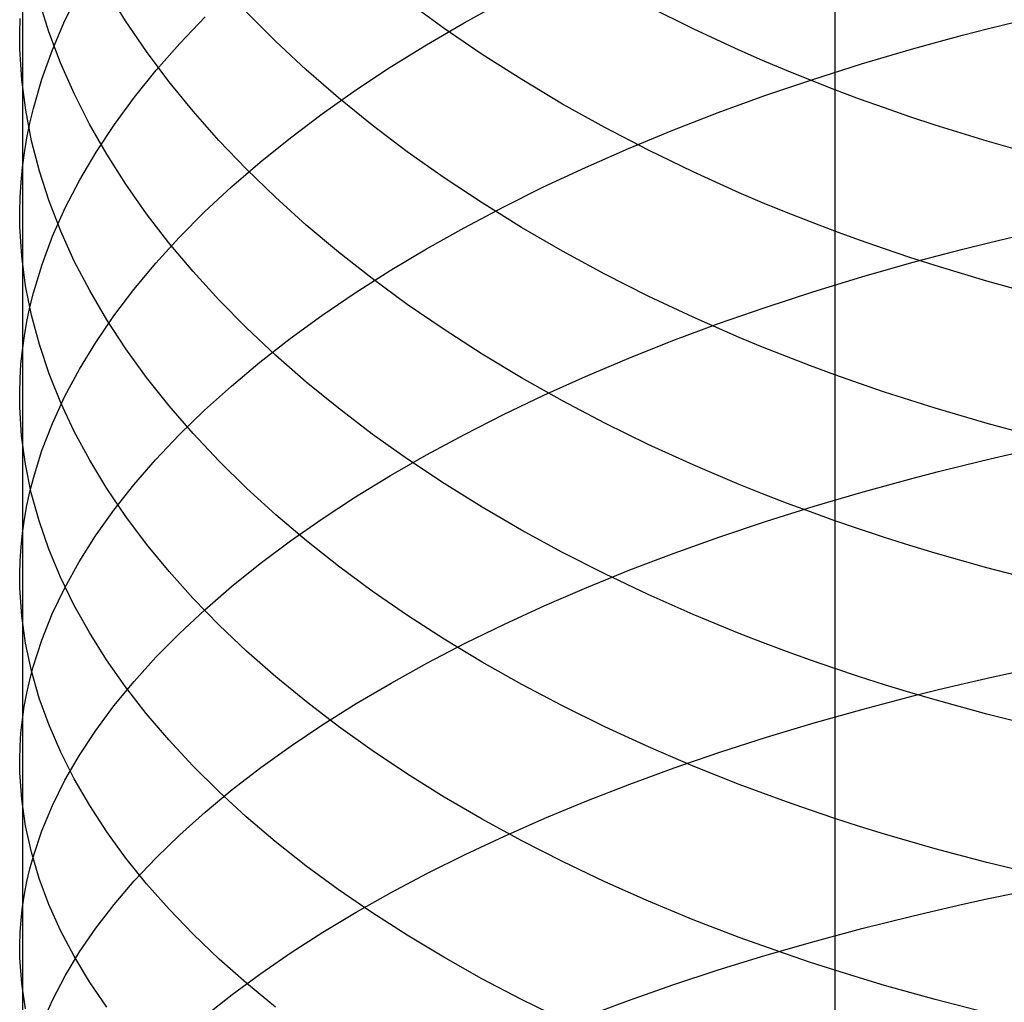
# Model space of a CAD drawing. Extents: x -383 to 1849, y -1185 to -529.
# Tile 566 of 656: x 397 to 405, y -976 to -968. Entities that reach past the tile are written whole.
import ezdxf

# ---------------------------------------------------------------- set-up
doc = ezdxf.new("R2010")
doc.units = 0
doc.layers.add('PREDEFINITO', color=7, linetype='CONTINUOUS')

msp = doc.modelspace()

# ---------------------------------------------------------------- linework, layer by layer
at = {"layer": 'PREDEFINITO'}
for p, q in [((403.7684, -967.2829, 632.9485), (403.7686, -968.4375, 633.9097)), ((397.0283, -967.6787, 650.0903), (397.0283, -969.1671, 651.0392)), ((397.3805, -967.949, 653.1176), (397.5003, -967.7088, 653.5257)), ((397.8843, -967.9511, 643.2828), (397.7267, -967.6956, 643.6718)), ((397.2475, -968.0426, 646.2294), (397.1666, -967.7845, 646.6371)), ((400.5265, -968.0142, 637.4878), (400.2223, -967.7927, 637.8027)), ((400.6933, -967.9661, 660.6848), (401.0176, -967.7883, 661.0078)), ((399.1274, -968.1196, 640.1081), (398.8862, -967.8781, 640.4631)), ((402.5919, -968.016, 634.8405), (402.2201, -967.8307, 635.0966)), ((397.0062, -968.0593, 649.4668), (397.0093, -967.9324, 649.6748)), ((397.2768, -968.1907, 652.7064), (397.3805, -967.949, 653.1176)), ((398.0564, -968.2038, 642.8977), (397.8843, -967.9511, 643.2828)), ((398.3345, -968.1374, 656.4715), (398.5448, -967.9181, 656.8582)), ((400.3805, -968.1484, 660.3527), (400.6933, -967.9661, 660.6848)), ((405.0422, -968.0149, 664.7228), (405.2589, -967.9614, 664.8205)), ((397.3442, -968.2991, 645.8236), (397.2475, -968.0426, 646.2294)), ((400.8426, -968.2295, 637.1812), (400.5265, -968.0142, 637.4878)), ((402.9741, -968.1933, 634.5948), (402.5919, -968.016, 634.8405)), ((404.8276, -968.0701, 664.6217), (405.0422, -968.0149, 664.7228)), ((397.0075, -968.1861, 649.2587), (397.0062, -968.0593, 649.4668)), ((398.1385, -968.3594, 656.0794), (398.3345, -968.1374, 656.4715)), ((399.3818, -968.3564, 639.7594), (399.1274, -968.1196, 640.1081)), ((404.4044, -968.1856, 664.4092), (404.615, -968.1271, 664.5171)), ((404.615, -968.1271, 664.5171), (404.8276, -968.0701, 664.6217)), ((397.0228, -968.4397, 648.8424), (397.0075, -968.1861, 649.2587)), ((397.1894, -968.4335, 652.2926), (397.2768, -968.1907, 652.7064)), ((398.2429, -968.4533, 642.5169), (398.0564, -968.2038, 642.8977)), ((400.0795, -968.3352, 660.0118), (400.3805, -968.1484, 660.3527)), ((403.169, -968.2788, 634.476), (402.9741, -968.1933, 634.5948)), ((403.9898, -968.3077, 664.1834), (404.4044, -968.1856, 664.4092)), ((397.4565, -968.5539, 645.4202), (397.3442, -968.2991, 645.8236)), ((401.1703, -968.4384, 636.8832), (400.8426, -968.2295, 637.1812)), ((403.3665, -968.3621, 634.3599), (403.169, -968.2788, 634.476)), ((397.957, -968.584, 655.6823), (398.1385, -968.3594, 656.0794)), ((399.649, -968.5883, 639.4174), (399.3818, -968.3564, 639.7594)), ((399.7906, -968.5261, 659.6627), (400.0795, -968.3352, 660.0118)), ((403.5664, -968.4433, 634.2467), (403.3665, -968.3621, 634.3599)), ((403.5841, -968.4361, 663.9448), (403.9898, -968.3077, 664.1834)), ((397.0548, -968.6927, 648.4263), (397.0228, -968.4397, 648.8424)), ((397.1187, -968.6774, 651.8765), (397.1894, -968.4335, 652.2926)), ((398.4434, -968.6993, 642.1409), (398.2429, -968.4533, 642.5169)), ((401.5094, -968.6405, 636.5942), (401.1703, -968.4384, 636.8832)), ((403.1874, -968.5706, 663.6938), (403.5841, -968.4361, 663.9448)), ((403.7687, -968.5223, 634.1364), (403.5664, -968.4433, 634.2467)), ((403.7686, -968.4375, 633.9097), (403.7682, -969.6113, 634.8466)), ((399.5142, -968.7209, 659.3057), (399.7906, -968.5261, 659.6627)), ((403.9734, -968.599, 634.0289), (403.7687, -968.5223, 634.1364)), ((397.5841, -968.8067, 645.0194), (397.4565, -968.5539, 645.4202)), ((397.7904, -968.8108, 655.2806), (397.957, -968.584, 655.6823)), ((399.9289, -968.815, 639.0825), (399.649, -968.5883, 639.4174)), ((402.8002, -968.7111, 663.4306), (403.1874, -968.5706, 663.6938)), ((404.1805, -968.6735, 633.9244), (403.9734, -968.599, 634.0289)), ((397.1034, -968.9451, 648.0109), (397.0548, -968.6927, 648.4263)), ((397.0896, -968.7996, 651.6678), (397.1187, -968.6774, 651.8765)), ((398.6578, -968.9417, 641.77), (398.4434, -968.6993, 642.1409)), ((401.8596, -968.8355, 636.3146), (401.5094, -968.6405, 636.5942)), ((404.3899, -968.7457, 633.8228), (404.1805, -968.6735, 633.9244)), ((399.2506, -968.9196, 658.9412), (399.5142, -968.7209, 659.3057)), ((402.4228, -968.8572, 663.1559), (402.8002, -968.7111, 663.4306)), ((404.6015, -968.8156, 633.7241), (404.3899, -968.7457, 633.8228)), ((397.0649, -968.922, 651.4586), (397.0896, -968.7996, 651.6678)), ((397.7268, -969.0571, 644.6219), (397.5841, -968.8067, 645.0194)), ((397.6389, -969.0397, 654.8746), (397.7904, -968.8108, 655.2806)), ((400.2211, -969.0363, 638.7551), (399.9289, -968.815, 639.0825)), ((402.2206, -969.0233, 636.0448), (401.8596, -968.8355, 636.3146)), ((402.0553, -969.0089, 662.8699), (402.4228, -968.8572, 663.1559)), ((405.031, -968.9488, 633.5356), (404.6015, -968.8156, 633.7241)), ((397.0444, -969.0445, 651.2491), (397.0649, -968.922, 651.4586)), ((397.1684, -969.1965, 647.5965), (397.1034, -968.9451, 648.0109)), ((398.8858, -969.18, 641.4047), (398.6578, -968.9417, 641.77)), ((398.9999, -969.1217, 658.5697), (399.2506, -968.9196, 658.9412)), ((405.4684, -969.0729, 633.3588), (405.031, -968.9488, 633.5356)), ((400.5254, -969.2518, 638.4357), (400.2211, -969.0363, 638.7551)), ((401.6982, -969.1658, 662.5732), (402.0553, -969.0089, 662.8699)), ((402.5922, -969.2034, 635.7852), (402.2206, -969.0233, 636.0448)), ((397.0283, -969.1671, 651.0392), (397.0444, -969.0445, 651.2491)), ((397.5028, -969.2704, 654.4649), (397.6389, -969.0397, 654.8746)), ((397.8844, -969.3049, 644.2279), (397.7268, -969.0571, 644.6219)), ((397.0166, -969.2898, 650.8291), (397.0283, -969.1671, 651.0392)), ((397.0283, -969.1671, 651.0392), (397.0282, -972.1985, 652.8477)), ((397.2494, -969.4466, 647.1836), (397.1684, -969.1965, 647.5965)), ((398.7627, -969.3271, 658.1914), (398.9999, -969.1217, 658.5697)), ((399.1272, -969.4141, 641.0454), (398.8858, -969.18, 641.4047)), ((401.3518, -969.3278, 662.266), (401.6982, -969.1658, 662.5732)), ((397.3825, -969.5027, 654.0517), (397.5028, -969.2704, 654.4649)), ((400.8416, -969.4612, 638.1246), (400.5254, -969.2518, 638.4357)), ((402.9742, -969.3757, 635.5361), (402.5922, -969.2034, 635.7852)), ((397.0092, -969.4125, 650.6188), (397.0166, -969.2898, 650.8291)), ((398.0565, -969.5499, 643.8379), (397.8844, -969.3049, 644.2279)), ((398.539, -969.5357, 657.8068), (398.7627, -969.3271, 658.1914)), ((401.0162, -969.4947, 661.9488), (401.3518, -969.3278, 662.266)), ((397.0062, -969.5352, 650.4084), (397.0092, -969.4125, 650.6188)), ((399.3817, -969.6437, 640.6925), (399.1272, -969.4141, 641.0454)), ((403.169, -969.4588, 635.4157), (402.9742, -969.3757, 635.5361)), ((397.3462, -969.6953, 646.7725), (397.2494, -969.4466, 647.1836)), ((397.2783, -969.7364, 653.6355), (397.3825, -969.5027, 654.0517)), ((400.6919, -969.6662, 661.622), (401.0162, -969.4947, 661.9488)), ((401.1694, -969.6644, 637.8222), (400.8416, -969.4612, 638.1246)), ((403.3663, -969.5398, 635.2981), (403.169, -969.4588, 635.4157)), ((397.0074, -969.6579, 650.1978), (397.0062, -969.5352, 650.4084)), ((398.243, -969.7918, 643.4522), (398.0565, -969.5499, 643.8379)), ((398.3293, -969.747, 657.4164), (398.539, -969.5357, 657.8068)), ((403.5661, -969.6187, 635.1834), (403.3663, -969.5398, 635.2981)), ((397.0227, -969.9031, 649.7765), (397.0074, -969.6579, 650.1978)), ((399.649, -969.8685, 640.3464), (399.3817, -969.6437, 640.6925)), ((400.3792, -969.8421, 661.286), (400.6919, -969.6662, 661.622)), ((401.5085, -969.8609, 637.529), (401.1694, -969.6644, 637.8222)), ((403.7683, -969.6954, 635.0715), (403.5661, -969.6187, 635.1834)), ((403.7682, -969.6113, 634.8466), (403.7684, -970.8029, 635.7616)), ((397.1904, -969.9712, 653.2167), (397.2783, -969.7364, 653.6355)), ((397.4585, -969.9423, 646.3638), (397.3462, -969.6953, 646.7725)), ((398.1338, -969.9611, 657.0204), (398.3293, -969.747, 657.4164)), ((403.9729, -969.77, 634.9626), (403.7683, -969.6954, 635.0715)), ((404.1799, -969.8424, 634.8567), (403.9729, -969.77, 634.9626)), ((405.0432, -969.7914, 665.6641), (405.2598, -969.7398, 665.7628)), ((398.4436, -970.0304, 643.0715), (398.243, -969.7918, 643.4522)), ((400.0782, -970.0223, 660.9412), (400.3792, -969.8421, 661.286)), ((404.3891, -969.9126, 634.7537), (404.1799, -969.8424, 634.8567)), ((404.6162, -969.8994, 665.4563), (404.8287, -969.8446, 665.5619)), ((404.8287, -969.8446, 665.5619), (405.0432, -969.7914, 665.6641)), ((397.0547, -970.1479, 649.3555), (397.0227, -969.9031, 649.7765)), ((399.9289, -970.0882, 640.0075), (399.649, -969.8685, 640.3464)), ((401.8588, -970.0506, 637.2454), (401.5085, -969.8609, 637.529)), ((404.6005, -969.9806, 634.6536), (404.3891, -969.9126, 634.7537)), ((404.4058, -969.9559, 665.3473), (404.6162, -969.8994, 665.4563)), ((397.1192, -970.207, 652.7957), (397.1904, -969.9712, 653.2167)), ((397.5862, -970.1873, 645.9579), (397.4585, -969.9423, 646.3638)), ((397.9528, -970.1775, 656.6194), (398.1338, -969.9611, 657.0204)), ((403.9914, -970.0734, 665.1193), (404.4058, -969.9559, 665.3473)), ((405.0297, -970.11, 634.4625), (404.6005, -969.9806, 634.6536)), ((398.658, -970.2653, 642.6959), (398.4436, -970.0304, 643.0715)), ((399.7894, -970.2065, 660.5881), (400.0782, -970.0223, 660.9412)), ((400.2211, -970.3027, 639.6762), (399.9289, -970.0882, 640.0075)), ((402.22, -970.2332, 636.9717), (401.8588, -970.0506, 637.2454)), ((403.5858, -970.197, 664.8783), (403.9914, -970.0734, 665.1193)), ((397.1033, -970.392, 648.9351), (397.0547, -970.1479, 649.3555)), ((397.7867, -970.3962, 656.2137), (397.9528, -970.1775, 656.6194)), ((405.4668, -970.2307, 634.2832), (405.0297, -970.11, 634.4625)), ((397.0899, -970.3251, 652.5845), (397.1192, -970.207, 652.7957)), ((397.7289, -970.4301, 645.5551), (397.5862, -970.1873, 645.9579)), ((399.5131, -970.3944, 660.2269), (399.7894, -970.2065, 660.5881)), ((402.5918, -970.4083, 636.7084), (402.22, -970.2332, 636.9717)), ((403.1893, -970.3264, 664.6248), (403.5858, -970.197, 664.8783)), ((397.0649, -970.4434, 652.3729), (397.0899, -970.3251, 652.5845)), ((398.886, -970.4964, 642.326), (398.658, -970.2653, 642.6959)), ((400.5254, -970.5115, 639.3529), (400.2211, -970.3027, 639.6762)), ((402.8022, -970.4615, 664.3592), (403.1893, -970.3264, 664.6248)), ((397.1682, -970.6351, 648.5158), (397.1033, -970.392, 648.9351)), ((397.6358, -970.6168, 655.8037), (397.7867, -970.3962, 656.2137)), ((399.2494, -970.586, 659.8583), (399.5131, -970.3944, 660.2269)), ((402.974, -970.5757, 636.4559), (402.5918, -970.4083, 636.7084)), ((397.0443, -970.5618, 652.1609), (397.0649, -970.4434, 652.3729)), ((397.8865, -970.6704, 645.156), (397.7289, -970.4301, 645.5551)), ((399.1274, -970.7233, 641.9622), (398.886, -970.4964, 642.326)), ((402.4249, -970.6021, 664.0819), (402.8022, -970.4615, 664.3592)), ((397.028, -970.6802, 651.9486), (397.0443, -970.5618, 652.1609)), ((398.9988, -970.7809, 659.4825), (399.2494, -970.586, 659.8583)), ((400.8417, -970.7145, 639.0381), (400.5254, -970.5115, 639.3529)), ((403.1689, -970.6565, 636.3338), (402.974, -970.5757, 636.4559)), ((397.2492, -970.877, 648.098), (397.1682, -970.6351, 648.5158)), ((397.5003, -970.8392, 655.3898), (397.6358, -970.6168, 655.8037)), ((398.0586, -970.9079, 644.7608), (397.8865, -970.6704, 645.156)), ((402.0575, -970.7479, 663.7932), (402.4249, -970.6021, 664.0819)), ((403.3663, -970.7352, 636.2146), (403.1689, -970.6565, 636.3338)), ((397.016, -970.7988, 651.7361), (397.028, -970.6802, 651.9486)), ((399.3818, -970.9459, 641.6048), (399.1274, -970.7233, 641.9622)), ((401.1695, -970.9113, 638.7322), (400.8417, -970.7145, 639.0381)), ((401.7005, -970.8988, 663.4937), (402.0575, -970.7479, 663.7932)), ((403.5662, -970.8118, 636.0983), (403.3663, -970.7352, 636.2146)), ((397.0085, -970.9173, 651.5234), (397.016, -970.7988, 651.7361)), ((398.7616, -970.979, 659.0999), (398.9988, -970.7809, 659.4825)), ((403.7685, -970.8864, 635.9849), (403.5662, -970.8118, 636.0983)), ((403.7684, -970.8029, 635.7616), (403.768, -972.0127, 636.6512)), ((397.346, -971.1175, 647.6822), (397.2492, -970.877, 648.098)), ((397.3805, -971.0632, 654.9725), (397.5003, -970.8392, 655.3898)), ((398.2451, -971.1425, 644.3701), (398.0586, -970.9079, 644.7608)), ((401.5086, -971.1018, 638.4355), (401.1695, -970.9113, 638.7322)), ((401.354, -971.0546, 663.1837), (401.7005, -970.8988, 663.4937)), ((403.9733, -970.9588, 635.8745), (403.7685, -970.8864, 635.9849)), ((397.0052, -971.0359, 651.3105), (397.0085, -970.9173, 651.5234)), ((398.538, -971.18, 658.711), (398.7616, -970.979, 659.0999)), ((399.6491, -971.1638, 641.2543), (399.3818, -970.9459, 641.6048)), ((404.1804, -971.0291, 635.7671), (403.9733, -970.9588, 635.8745)), ((397.0063, -971.1544, 651.0975), (397.0052, -971.0359, 651.3105)), ((397.2767, -971.2884, 654.5521), (397.3805, -971.0632, 654.9725)), ((401.0185, -971.2149, 662.8635), (401.354, -971.0546, 663.1837)), ((404.3897, -971.0972, 635.6627), (404.1804, -971.0291, 635.7671)), ((397.0212, -971.3913, 650.6715), (397.0063, -971.1544, 651.0975)), ((397.4583, -971.3563, 647.2687), (397.346, -971.1175, 647.6822)), ((398.4456, -971.3738, 643.9842), (398.2451, -971.1425, 644.3701)), ((401.8589, -971.2856, 638.1484), (401.5086, -971.1018, 638.4355)), ((404.6013, -971.1632, 635.5614), (404.3897, -971.0972, 635.6627)), ((398.3283, -971.3838, 658.3161), (398.538, -971.18, 658.711)), ((399.929, -971.3768, 640.9112), (399.6491, -971.1638, 641.2543)), ((400.6942, -971.3798, 662.5337), (401.0185, -971.2149, 662.8635)), ((405.0307, -971.2888, 635.3677), (404.6013, -971.1632, 635.5614)), ((397.1893, -971.5148, 654.129), (397.2767, -971.2884, 654.5521)), ((402.22, -971.4625, 637.8715), (401.8589, -971.2856, 638.1484)), ((405.4682, -971.4059, 635.1861), (405.0307, -971.2888, 635.3677)), ((397.053, -971.6277, 650.2457), (397.0212, -971.3913, 650.6715)), ((397.586, -971.5932, 646.8579), (397.4583, -971.3563, 647.2687)), ((398.1328, -971.5901, 657.9158), (398.3283, -971.3838, 658.3161)), ((398.66, -971.6016, 643.6037), (398.4456, -971.3738, 643.9842)), ((400.2212, -971.5846, 640.5757), (399.929, -971.3768, 640.9112)), ((400.3815, -971.5489, 662.1947), (400.6942, -971.3798, 662.5337)), ((402.5917, -971.6322, 637.605), (402.22, -971.4625, 637.8715)), ((397.1186, -971.7421, 653.7036), (397.1893, -971.5148, 654.129)), ((400.0805, -971.722, 661.8468), (400.3815, -971.5489, 662.1947)), ((405.0555, -971.5835, 666.5732), (405.2722, -971.5339, 666.6729)), ((397.1013, -971.8633, 649.8207), (397.053, -971.6277, 650.2457)), ((397.7287, -971.828, 646.4505), (397.586, -971.5932, 646.8579)), ((397.9519, -971.7987, 657.5103), (398.1328, -971.5901, 657.9158)), ((398.8879, -971.8257, 643.2288), (398.66, -971.6016, 643.6037)), ((400.5256, -971.787, 640.2484), (400.2212, -971.5846, 640.5757)), ((402.9738, -971.7945, 637.3495), (402.5917, -971.6322, 637.605)), ((404.6282, -971.6875, 666.3631), (404.8408, -971.6348, 666.4699)), ((404.8408, -971.6348, 666.4699), (405.0555, -971.5835, 666.5732)), ((399.7917, -971.8989, 661.4904), (400.0805, -971.722, 661.8468)), ((404.4176, -971.7418, 666.253), (404.6282, -971.6875, 666.3631)), ((397.0895, -971.856, 653.4902), (397.1186, -971.7421, 653.7036)), ((397.7858, -972.0095, 657.1001), (397.9519, -971.7987, 657.5103)), ((400.8418, -971.9837, 639.9297), (400.5256, -971.787, 640.2484)), ((403.1687, -971.8727, 637.2259), (402.9738, -971.7945, 637.3495)), ((404.0029, -971.8549, 666.0225), (404.4176, -971.7418, 666.253)), ((397.0648, -971.9701, 653.2764), (397.0895, -971.856, 653.4902)), ((397.166, -972.098, 649.3968), (397.1013, -971.8633, 649.8207)), ((397.8863, -972.0603, 646.0466), (397.7287, -971.828, 646.4505)), ((399.1292, -972.0457, 642.8601), (398.8879, -971.8257, 643.2288)), ((403.366, -971.949, 637.1052), (403.1687, -971.8727, 637.2259)), ((403.597, -971.9739, 665.7789), (404.0029, -971.8549, 666.0225)), ((397.0443, -972.0842, 653.0622), (397.0648, -971.9701, 653.2764)), ((399.5153, -972.0795, 661.126), (399.7917, -971.8989, 661.4904)), ((403.2001, -972.0985, 665.5226), (403.597, -971.9739, 665.7789)), ((403.5658, -972.0233, 636.9875), (403.366, -971.949, 637.1052)), ((397.6349, -972.2221, 656.6857), (397.7858, -972.0095, 657.1001)), ((399.3836, -972.2616, 642.4979), (399.1292, -972.0457, 642.8601)), ((401.1696, -972.1745, 639.6199), (400.8418, -971.9837, 639.9297)), ((403.7681, -972.0955, 636.8727), (403.5658, -972.0233, 636.9875)), ((403.768, -972.0127, 636.6512), (403.7679, -973.2396, 637.5178)), ((397.0282, -972.1985, 652.8477), (397.0443, -972.0842, 653.0622)), ((397.2467, -972.3316, 648.9745), (397.166, -972.098, 649.3968)), ((398.0584, -972.2899, 645.6468), (397.8863, -972.0603, 646.0466)), ((399.2516, -972.2636, 660.754), (399.5153, -972.0795, 661.126)), ((402.8126, -972.2285, 665.254), (403.2001, -972.0985, 665.5226)), ((403.9727, -972.1657, 636.7609), (403.7681, -972.0955, 636.8727)), ((397.0165, -972.3128, 652.6329), (397.0282, -972.1985, 652.8477)), ((397.0282, -972.1985, 652.8477), (397.0274, -973.7454, 653.6982)), ((397.4994, -972.4363, 656.2673), (397.6349, -972.2221, 656.6857)), ((401.5087, -972.3591, 639.3195), (401.1696, -972.1745, 639.6199)), ((404.1797, -972.2338, 636.6522), (403.9727, -972.1657, 636.7609)), ((398.2449, -972.5167, 645.2516), (398.0584, -972.2899, 645.6468)), ((399.0009, -972.4508, 660.3748), (399.2516, -972.2636, 660.754)), ((399.6508, -972.4729, 642.1427), (399.3836, -972.2616, 642.4979)), ((402.4349, -972.3638, 664.9735), (402.8126, -972.2285, 665.254)), ((404.3889, -972.2999, 636.5466), (404.1797, -972.2338, 636.6522)), ((404.6004, -972.3638, 636.4439), (404.3889, -972.2999, 636.5466)), ((397.0091, -972.4271, 652.418), (397.0165, -972.3128, 652.6329)), ((397.3433, -972.5637, 648.5541), (397.2467, -972.3316, 648.9745)), ((401.859, -972.5372, 639.0289), (401.5087, -972.3591, 639.3195)), ((402.0671, -972.5041, 664.6816), (402.4349, -972.3638, 664.9735)), ((405.0296, -972.4856, 636.2478), (404.6004, -972.3638, 636.4439)), ((397.0061, -972.5414, 652.2028), (397.0091, -972.4271, 652.418)), ((397.3796, -972.6521, 655.8455), (397.4994, -972.4363, 656.2673)), ((398.7636, -972.6411, 659.9887), (399.0009, -972.4508, 660.3748)), ((397.0073, -972.6557, 651.9876), (397.0061, -972.5414, 652.2028)), ((398.4454, -972.7403, 644.8612), (398.2449, -972.5167, 645.2516)), ((399.9306, -972.6794, 641.7949), (399.6508, -972.4729, 642.1427)), ((401.7096, -972.6494, 664.3786), (402.0671, -972.5041, 664.6816)), ((402.2201, -972.7086, 638.7485), (401.859, -972.5372, 639.0289)), ((405.4667, -972.599, 636.0639), (405.0296, -972.4856, 636.2478)), ((397.4555, -972.7942, 648.1362), (397.3433, -972.5637, 648.5541)), ((397.0225, -972.8842, 651.557), (397.0073, -972.6557, 651.9876)), ((397.2759, -972.8691, 655.4205), (397.3796, -972.6521, 655.8455)), ((398.5399, -972.8343, 659.5963), (398.7636, -972.6411, 659.9887)), ((400.2227, -972.881, 641.455), (399.9306, -972.6794, 641.7949)), ((401.3627, -972.7992, 664.0651), (401.7096, -972.6494, 664.3786)), ((402.5918, -972.873, 638.4788), (402.2201, -972.7086, 638.7485)), ((397.583, -973.0227, 647.7211), (397.4555, -972.7942, 648.1362)), ((398.6597, -972.9606, 644.4762), (398.4454, -972.7403, 644.8612)), ((397.1885, -973.0871, 654.9929), (397.2759, -972.8691, 655.4205)), ((398.3301, -973.03, 659.1978), (398.5399, -972.8343, 659.5963)), ((401.0268, -972.9536, 663.7413), (401.3627, -972.7992, 664.0651)), ((402.9738, -973.0302, 638.2201), (402.5918, -972.873, 638.4788)), ((397.0546, -973.1121, 651.1266), (397.0225, -972.8842, 651.557)), ((400.5269, -973.0772, 641.1232), (400.2227, -972.881, 641.455)), ((400.702, -973.1122, 663.4077), (401.0268, -972.9536, 663.7413)), ((397.7257, -973.2492, 647.3093), (397.583, -973.0227, 647.7211)), ((398.1346, -973.2282, 658.7938), (398.3301, -973.03, 659.1978)), ((398.8877, -973.1772, 644.097), (398.6597, -972.9606, 644.4762)), ((403.1687, -973.106, 638.095), (402.9738, -973.0302, 638.2201)), ((397.1032, -973.3394, 650.697), (397.0546, -973.1121, 651.1266)), ((397.1178, -973.306, 654.5631), (397.1885, -973.0871, 654.9929)), ((400.3888, -973.2748, 663.0648), (400.702, -973.1122, 663.4077)), ((400.843, -973.268, 640.8002), (400.5269, -973.0772, 641.1232)), ((403.366, -973.1798, 637.9728), (403.1687, -973.106, 638.095)), ((399.129, -973.3899, 643.724), (398.8877, -973.1772, 644.097)), ((403.5658, -973.2518, 637.8536), (403.366, -973.1798, 637.9728)), ((397.8831, -973.4733, 646.9013), (397.7257, -973.2492, 647.3093)), ((397.9536, -973.4286, 658.3846), (398.1346, -973.2282, 658.7938)), ((400.0873, -973.4414, 662.713), (400.3888, -973.2748, 663.0648)), ((401.1706, -973.453, 640.4862), (400.843, -973.268, 640.8002)), ((403.768, -973.3218, 637.7374), (403.5658, -973.2518, 637.8536)), ((403.7679, -973.2396, 637.5178), (403.7682, -974.4835, 638.3608)), ((397.0887, -973.4157, 654.3474), (397.1178, -973.306, 654.5631)), ((397.1681, -973.5658, 650.2684), (397.1032, -973.3394, 650.697)), ((403.9727, -973.3897, 637.6243), (403.768, -973.3218, 637.7374)), ((405.0556, -973.3968, 667.4425), (405.2723, -973.3491, 667.5432)), ((397.064, -973.5255, 654.1314), (397.0887, -973.4157, 654.3474)), ((397.7874, -973.631, 657.9706), (397.9536, -973.4286, 658.3846)), ((399.3833, -973.5985, 643.3577), (399.129, -973.3899, 643.724)), ((399.798, -973.6116, 662.3526), (400.0873, -973.4414, 662.713)), ((404.1796, -973.4557, 637.5143), (403.9727, -973.3897, 637.6243)), ((404.6282, -973.4966, 667.2305), (404.8409, -973.4459, 667.3382)), ((404.8409, -973.4459, 667.3382), (405.0556, -973.3968, 667.4425)), ((397.0435, -973.6354, 653.9149), (397.064, -973.5255, 654.1314)), ((398.0552, -973.6948, 646.4974), (397.8831, -973.4733, 646.9013)), ((401.5097, -973.6319, 640.1818), (401.1706, -973.453, 640.4862)), ((404.3888, -973.5196, 637.4073), (404.1796, -973.4557, 637.5143)), ((404.6003, -973.5816, 637.3034), (404.3888, -973.5196, 637.4073)), ((404.4176, -973.5487, 667.1192), (404.6282, -973.4966, 667.2305)), ((397.249, -973.7911, 649.8415), (397.1681, -973.5658, 650.2684)), ((399.6505, -973.8027, 642.9984), (399.3833, -973.5985, 643.3577)), ((404.0029, -973.6572, 666.8865), (404.4176, -973.5487, 667.1192)), ((405.0294, -973.6995, 637.1049), (404.6003, -973.5816, 637.3034)), ((397.0274, -973.7454, 653.6982), (397.0435, -973.6354, 653.9149)), ((397.6364, -973.8352, 657.5523), (397.7874, -973.631, 657.9706)), ((399.5211, -973.7853, 661.984), (399.798, -973.6116, 662.3526)), ((401.8598, -973.8046, 639.8873), (401.5097, -973.6319, 640.1818)), ((403.5969, -973.7713, 666.6406), (404.0029, -973.6572, 666.8865)), ((397.0156, -973.8554, 653.4812), (397.0274, -973.7454, 653.6982)), ((397.0274, -973.7454, 653.6982), (397.0284, -975.2986, 654.5365)), ((398.2416, -973.9135, 646.0981), (398.0552, -973.6948, 646.4974)), ((403.2, -973.8908, 666.3818), (403.5969, -973.7713, 666.6406)), ((405.4666, -973.8093, 636.9189), (405.0294, -973.6995, 637.1049)), ((397.0083, -973.9655, 653.264), (397.0156, -973.8554, 653.4812)), ((397.3458, -974.015, 649.4165), (397.249, -973.7911, 649.8415)), ((397.5008, -974.0411, 657.13), (397.6364, -973.8352, 657.5523)), ((399.257, -973.9623, 661.6078), (399.5211, -973.7853, 661.984)), ((399.9303, -974.0023, 642.6466), (399.6505, -973.8027, 642.9984)), ((402.2208, -973.9707, 639.6031), (401.8598, -973.8046, 639.8873)), ((398.4421, -974.1291, 645.7037), (398.2416, -973.9135, 646.0981)), ((402.8125, -974.0155, 666.1106), (403.2, -973.8908, 666.3818)), ((397.0052, -974.0755, 653.0467), (397.0083, -973.9655, 653.264)), ((397.4582, -974.2373, 648.9939), (397.3458, -974.015, 649.4165)), ((399.0058, -974.1424, 661.2243), (399.257, -973.9623, 661.6078)), ((400.2225, -974.1971, 642.3027), (399.9303, -974.0023, 642.6466)), ((402.5924, -974.1301, 639.3298), (402.2208, -973.9707, 639.6031)), ((402.4347, -974.1452, 665.8275), (402.8125, -974.0155, 666.1106)), ((397.0064, -974.1855, 652.8292), (397.0052, -974.0755, 653.0467)), ((397.381, -974.2483, 656.7043), (397.5008, -974.0411, 657.13)), ((398.6565, -974.3415, 645.3149), (398.4421, -974.1291, 645.7037)), ((398.768, -974.3254, 660.834), (399.0058, -974.1424, 661.2243)), ((402.0669, -974.2798, 665.5328), (402.4347, -974.1452, 665.8275)), ((402.9743, -974.2824, 639.0676), (402.5924, -974.1301, 639.3298)), ((397.0216, -974.4054, 652.3943), (397.0064, -974.1855, 652.8292)), ((397.2772, -974.4568, 656.2753), (397.381, -974.2483, 656.7043)), ((397.5858, -974.4578, 648.5742), (397.4582, -974.2373, 648.9939)), ((400.5267, -974.3867, 641.9672), (400.2225, -974.1971, 642.3027)), ((398.5439, -974.5111, 660.4372), (398.768, -974.3254, 660.834)), ((398.8845, -974.5503, 644.9319), (398.6565, -974.3415, 645.3149)), ((401.7095, -974.419, 665.227), (402.0669, -974.2798, 665.5328)), ((403.1691, -974.3559, 638.9409), (402.9743, -974.2824, 639.0676)), ((397.0536, -974.6247, 651.9596), (397.0216, -974.4054, 652.3943)), ((400.8428, -974.571, 641.6405), (400.5267, -974.3867, 641.9672)), ((401.3626, -974.5626, 664.9105), (401.7095, -974.419, 665.227)), ((403.3664, -974.4274, 638.8171), (403.1691, -974.3559, 638.9409)), ((403.5661, -974.4972, 638.6963), (403.3664, -974.4274, 638.8171)), ((397.1897, -974.6662, 655.8437), (397.2772, -974.4568, 656.2753)), ((397.7286, -974.6763, 648.1578), (397.5858, -974.4578, 648.5742)), ((403.7683, -974.5649, 638.5786), (403.5661, -974.4972, 638.6963)), ((403.7682, -974.4835, 638.3608), (403.7682, -975.7429, 639.178)), ((398.3337, -974.6993, 660.0343), (398.5439, -974.5111, 660.4372)), ((399.1258, -974.7553, 644.5552), (398.8845, -974.5503, 644.9319)), ((401.1705, -974.7497, 641.3229), (400.8428, -974.571, 641.6405)), ((401.0266, -974.7105, 664.5837), (401.3626, -974.5626, 664.9105)), ((403.9729, -974.6308, 638.464), (403.7683, -974.5649, 638.5786)), ((397.1022, -974.8434, 651.5257), (397.0536, -974.6247, 651.9596)), ((397.1189, -974.8765, 655.4097), (397.1897, -974.6662, 655.8437)), ((404.1798, -974.6947, 638.3526), (403.9729, -974.6308, 638.464)), ((397.8861, -974.8925, 647.7452), (397.7286, -974.6763, 648.1578)), ((398.1377, -974.8897, 659.6259), (398.3337, -974.6993, 660.0343)), ((400.7018, -974.8625, 664.247), (401.0266, -974.7105, 664.5837)), ((401.5095, -974.9226, 641.015), (401.1705, -974.7497, 641.3229)), ((404.389, -974.7566, 638.2442), (404.1798, -974.6947, 638.3526)), ((399.3803, -974.9563, 644.1852), (399.1258, -974.7553, 644.5552)), ((404.6004, -974.8166, 638.139), (404.389, -974.7566, 638.2442)), ((405.0294, -974.9307, 637.938), (404.6004, -974.8166, 638.139)), ((397.0898, -974.9819, 655.192), (397.1189, -974.8765, 655.4097)), ((397.1671, -975.0612, 651.0929), (397.1022, -974.8434, 651.5257)), ((398.0582, -975.1062, 647.3367), (397.8861, -974.8925, 647.7452)), ((397.9562, -975.0823, 659.2123), (398.1377, -974.8897, 659.6259)), ((400.3886, -975.0184, 663.9009), (400.7018, -974.8625, 664.247)), ((397.065, -975.0874, 654.9739), (397.0898, -974.9819, 655.192)), ((399.6476, -975.1531, 643.8224), (399.3803, -974.9563, 644.1852)), ((401.8597, -975.0894, 640.7172), (401.5095, -974.9226, 641.015)), ((405.4665, -975.037, 637.7496), (405.0294, -974.9307, 637.938)), ((397.248, -975.2778, 650.6617), (397.1671, -975.0612, 651.0929)), ((400.0871, -975.1779, 663.5457), (400.3886, -975.0184, 663.9009)), ((397.0446, -975.193, 654.7554), (397.065, -975.0874, 654.9739)), ((397.7897, -975.2768, 658.7938), (397.9562, -975.0823, 659.2123)), ((398.2447, -975.3171, 646.9328), (398.0582, -975.1062, 647.3367)), ((399.9275, -975.3455, 643.4672), (399.6476, -975.1531, 643.8224)), ((402.2207, -975.2499, 640.4299), (401.8597, -975.0894, 640.7172)), ((397.0284, -975.2986, 654.5365), (397.0446, -975.193, 654.7554)), ((399.7978, -975.341, 663.182), (400.0871, -975.1779, 663.5457)), ((404.8287, -975.2759, 668.165), (405.0434, -975.2288, 668.2702)), ((405.0434, -975.2288, 668.2702), (405.2601, -975.1831, 668.3718)), ((397.0167, -975.4043, 654.3174), (397.0284, -975.2986, 654.5365)), ((397.0284, -975.2986, 654.5365), (397.028, -976.878, 655.3245)), ((397.3447, -975.4932, 650.2326), (397.248, -975.2778, 650.6617)), ((397.6382, -975.473, 658.3711), (397.7897, -975.2768, 658.7938)), ((398.4452, -975.5251, 646.534), (398.2447, -975.3171, 646.9328)), ((402.5923, -975.4038, 640.1534), (402.2207, -975.2499, 640.4299)), ((404.4055, -975.3743, 667.944), (404.6161, -975.3244, 668.0562)), ((404.6161, -975.3244, 668.0562), (404.8287, -975.2759, 668.165)), ((397.0093, -975.5101, 654.0981), (397.0167, -975.4043, 654.3174)), ((399.5209, -975.5074, 662.81), (399.7978, -975.341, 663.182)), ((400.2198, -975.5331, 643.12), (399.9275, -975.3455, 643.4672)), ((402.9743, -975.5509, 639.8883), (402.5923, -975.4038, 640.1534)), ((403.9909, -975.4782, 667.7092), (404.4055, -975.3743, 667.944)), ((397.5023, -975.6708, 657.9443), (397.6382, -975.473, 658.3711)), ((403.5851, -975.5874, 667.4612), (403.9909, -975.4782, 667.7092)), ((397.0062, -975.6158, 653.8786), (397.0093, -975.5101, 654.0981)), ((397.457, -975.707, 649.8059), (397.3447, -975.4932, 650.2326)), ((398.6596, -975.73, 646.1407), (398.4452, -975.5251, 646.534)), ((399.2568, -975.6769, 662.4303), (399.5209, -975.5074, 662.81)), ((400.5242, -975.7158, 642.7813), (400.2198, -975.5331, 643.12)), ((403.1691, -975.6218, 639.7602), (402.9743, -975.5509, 639.8883)), ((397.0074, -975.7215, 653.6591), (397.0062, -975.6158, 653.8786)), ((403.3664, -975.6909, 639.635), (403.1691, -975.6218, 639.7602)), ((403.1884, -975.7018, 667.2002), (403.5851, -975.5874, 667.4612)), ((397.0226, -975.9327, 653.2198), (397.0074, -975.7215, 653.6591)), ((397.382, -975.8698, 657.5141), (397.5023, -975.6708, 657.9443)), ((397.5847, -975.919, 649.3822), (397.457, -975.707, 649.8059)), ((398.8875, -975.9314, 645.7532), (398.6596, -975.73, 646.1407)), ((399.0057, -975.8494, 662.0433), (399.2568, -975.6769, 662.4303)), ((400.8405, -975.8933, 642.4515), (400.5242, -975.7158, 642.7813)), ((402.8012, -975.8211, 666.9268), (403.1884, -975.7018, 667.2002)), ((403.5661, -975.7582, 639.5129), (403.3664, -975.6909, 639.635)), ((403.7683, -975.8237, 639.3939), (403.5661, -975.7582, 639.5129)), ((403.7682, -975.7429, 639.178), (403.7682, -977.0187, 639.9705)), ((397.2779, -976.07, 657.0807), (397.382, -975.8698, 657.5141)), ((398.7679, -976.0246, 661.6493), (399.0057, -975.8494, 662.0433)), ((401.1684, -976.0653, 642.131), (400.8405, -975.8933, 642.4515)), ((402.4237, -975.9452, 666.6413), (402.8012, -975.8211, 666.9268)), ((403.9729, -975.8872, 639.2781), (403.7683, -975.8237, 639.3939)), ((404.1798, -975.9489, 639.1654), (403.9729, -975.8872, 639.2781)), ((397.0546, -976.1435, 652.7808), (397.0226, -975.9327, 653.2198)), ((397.7273, -976.129, 648.9618), (397.5847, -975.919, 649.3822)), ((399.1288, -976.1292, 645.3722), (398.8875, -975.9314, 645.7532)), ((402.0562, -976.0738, 666.3441), (402.4237, -975.9452, 666.6413)), ((404.389, -976.0087, 639.0559), (404.1798, -975.9489, 639.1654)), ((398.5437, -976.2024, 661.2488), (398.7679, -976.0246, 661.6493)), ((404.6005, -976.0665, 638.9495), (404.389, -976.0087, 639.0559)), ((397.1901, -976.2711, 656.6447), (397.2779, -976.07, 657.0807)), ((401.5077, -976.2318, 641.8202), (401.1684, -976.0653, 642.131)), ((401.699, -976.2069, 666.0358), (402.0562, -976.0738, 666.3441)), ((405.0296, -976.1767, 638.7463), (404.6005, -976.0665, 638.9495))]:
    msp.add_line(p, q, dxfattribs=at)

doc.saveas('drawing.dxf')
